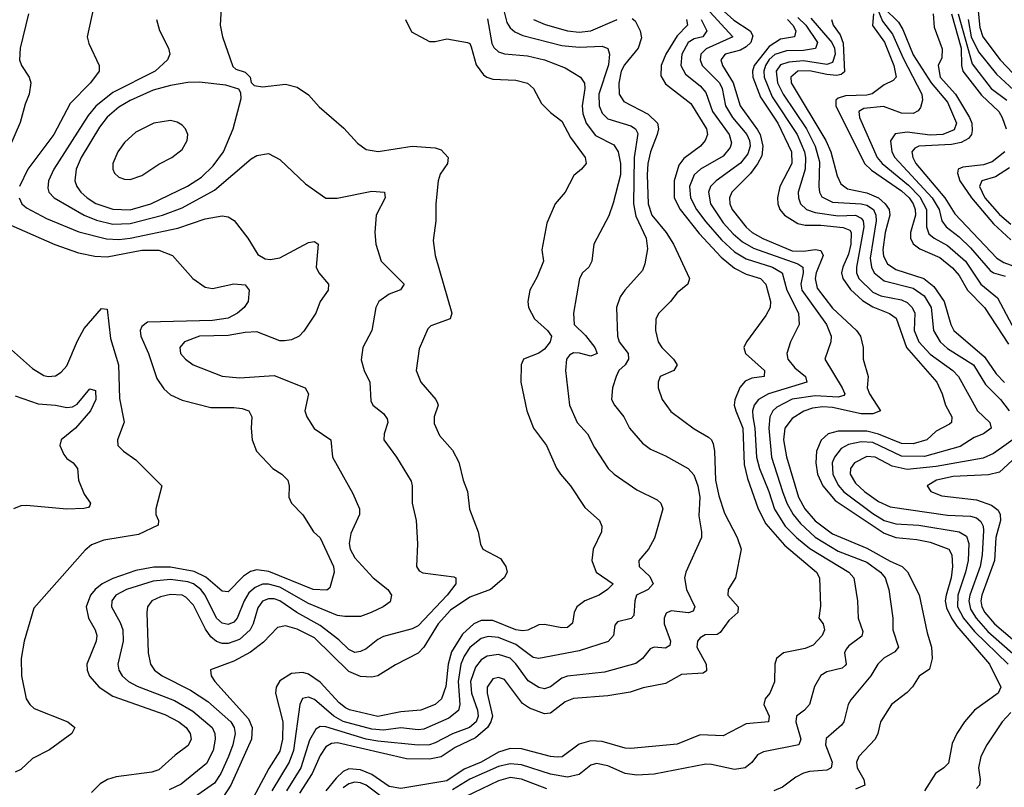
# Model space of a CAD drawing. Header units: inches. Extents: x 990535 to 1117859, y 769386 to 892122.
# Tile 593 of 656: x 1083086 to 1086507, y 821243 to 823909. Entities that reach past the tile are written whole.
import ezdxf

# ---------------------------------------------------------------- set-up
doc = ezdxf.new("R2010")
doc.units = ezdxf.units.IN
doc.header["$MEASUREMENT"] = 0
doc.layers.add('B0882', color=7, linetype='Continuous')

msp = doc.modelspace()

# ---------------------------------------------------------------- linework, layer by layer
at = {"layer": 'B0882', "color": 5}
for points, elevation in [([(1085431.6, 824030), (1085567.3, 823907.3), (1085624.5, 823870), (1085633.5, 823853.5), (1085626.8, 823830), (1085610, 823814.7), (1085590, 823803.3), (1085537.4, 823790), (1085522.4, 823770), (1085527.9, 823750), (1085565.6, 823690), (1085589.6, 823610), (1085650, 823527), (1085659.1, 823510), (1085668.1, 823470), (1085664.2, 823435.8), (1085650, 823408.3), (1085624.8, 823375.2), (1085560.3, 823310), (1085552.2, 823290), (1085553.5, 823270), (1085561.9, 823250), (1085610, 823188), (1085631, 823170), (1085668.7, 823148.7), (1085770, 823106.6), (1085810, 823104.9), (1085850, 823110.9), (1085870, 823107.9), (1085877.8, 823090), (1085853.8, 823030), (1085850.5, 823010), (1085856.5, 822976.5), (1085910, 822906.6), (1085994.1, 822830), (1086007, 822810), (1086016.8, 822770), (1086016.8, 822730), (1086034.3, 822670), (1086030.8, 822630), (1086038.5, 822610), (1086077, 822550), (1086050, 822539.7), (1086010, 822539.5), (1085910, 822561.8), (1085876.2, 822563.8), (1085840.5, 822559.5), (1085810.2, 822549.8), (1085770, 822523.8), (1085744.4, 822490), (1085740.3, 822450), (1085750.8, 822390.8), (1085792.1, 822250), (1085814.6, 822210), (1085850, 822168), (1085910, 822123.4), (1086030, 822073.9), (1086110, 822027.9), (1086152.8, 822010), (1086171.2, 821991.2), (1086211.4, 821911.4), (1086239, 821779), (1086253.8, 821730), (1086257, 821690), (1086246.9, 821653.1), (1086211.4, 821628.6), (1086188.7, 821591.3), (1086170, 821572.2), (1086114.8, 821530), (1086076.8, 821470), (1086068.1, 821430), (1086058, 821410), (1086002, 821350), (1085993.9, 821330), (1085995.4, 821310), (1086019.2, 821270), (1086022, 821250), (1085990, 821236.3)], 3080), ([(1083342.9, 823950), (1083320.2, 823850), (1083326.8, 823826.8), (1083362.4, 823750), (1083361.6, 823730), (1083332.4, 823690), (1083261.9, 823618.1), (1083205, 823510), (1083114.3, 823390), (1083084.8, 823330)], 2840), ([(1083787.7, 823970), (1083782.7, 823890), (1083790.9, 823850), (1083826.1, 823746.1), (1083837.5, 823737.5), (1083870, 823727.3), (1083887.3, 823710), (1083890.6, 823690.6), (1083901.1, 823681.1), (1083930, 823675.8), (1084010, 823685.3), (1084050, 823674.9), (1084090, 823648.8), (1084126.7, 823606.7), (1084212.5, 823532.5), (1084260, 823480), (1084290, 823458.4), (1084331.4, 823451.4), (1084450.1, 823470.1), (1084530, 823464.4), (1084550, 823457.7), (1084575, 823430), (1084572.1, 823410), (1084546.9, 823373.1), (1084540.6, 823350), (1084532.1, 823270), (1084532, 823210), (1084522.2, 823142.2), (1084529.2, 823090), (1084587.8, 822890), (1084582.3, 822870), (1084514.1, 822845.9), (1084504.5, 822835.6), (1084473.8, 822766.2), (1084463.5, 822690), (1084479.7, 822650), (1084532.4, 822590), (1084537.6, 822577.6), (1084540.2, 822570), (1084526.5, 822530), (1084526.6, 822506.6), (1084544.2, 822464.2), (1084590, 822414.3), (1084611.9, 822371.9), (1084626.4, 822310), (1084642, 822270), (1084649.3, 822209.3), (1084679.6, 822130), (1084686.7, 822086.7), (1084695.2, 822070), (1084757.2, 822037.2), (1084775.1, 822010), (1084779.8, 821990), (1084769, 821970), (1084721.8, 821930), (1084650, 821902.6), (1084582.5, 821857.5), (1084539.9, 821810), (1084490, 821729.3), (1084470, 821708.3), (1084391.5, 821668.5), (1084330, 821629.5), (1084310, 821625), (1084270, 821627.6), (1084230, 821644.8), (1084110, 821762.3), (1084050, 821791.8), (1084010, 821803.3), (1083982, 821798), (1083933.4, 821746.6), (1083888.3, 821711.7), (1083830, 821680.8), (1083749.2, 821650.8), (1083751, 821630), (1083763.9, 821610), (1083880.7, 821480.7), (1083893.6, 821450), (1083891.8, 821410), (1083819.9, 821250), (1083792.4, 821207.6)], 2880), ([(1084765.8, 823950), (1084779, 823899), (1084790, 823880.7), (1084806.6, 823866.6), (1084834.7, 823854.7), (1084970, 823819.5), (1085030, 823813.7), (1085110, 823817.2), (1085130, 823808.7), (1085135.5, 823790), (1085132.2, 823752.2), (1085098.6, 823650), (1085099.2, 823610), (1085110, 823585), (1085130, 823564.4), (1085210, 823540.1), (1085225.3, 823530), (1085233.6, 823513.6), (1085221.6, 823430), (1085218.5, 823270), (1085226.5, 823226.5), (1085263.3, 823150), (1085267, 823113), (1085258.7, 823061.3), (1085250, 823038), (1085188.4, 822970), (1085173, 822947), (1085160.2, 822910), (1085163.2, 822810), (1085169.5, 822790), (1085200.1, 822750), (1085201.3, 822730), (1085190, 822710.8), (1085168.2, 822690), (1085158, 822670), (1085145.7, 822630), (1085142.7, 822590), (1085152.2, 822570), (1085185.4, 822530), (1085205, 822490), (1085250, 822438.4), (1085277.8, 822417.8), (1085330, 822394.3), (1085409, 822350), (1085427.9, 822327.9), (1085441.9, 822290), (1085449.6, 822250), (1085445.8, 822185.8), (1085455.5, 822130), (1085454.6, 822110), (1085401, 821990), (1085396.1, 821970), (1085403.3, 821930), (1085431.7, 821870), (1085425.7, 821854.3), (1085410, 821848.8), (1085350, 821855.8), (1085332.4, 821847.6), (1085325.1, 821830), (1085325.7, 821810), (1085346.9, 821750), (1085344.6, 821735.4), (1085330, 821726.3), (1085290, 821729.9), (1085276.2, 821723.8), (1085250.1, 821689.9), (1085227.2, 821672.8), (1085117.9, 821642.1), (1084990, 821629.1), (1084970, 821622.3), (1084930, 821591.5), (1084910, 821585.1), (1084890, 821589.1), (1084852.2, 821612.2), (1084810, 821672.1), (1084790, 821691.2), (1084750, 821703.4), (1084710, 821698.1), (1084690, 821685.5), (1084670, 821660.2), (1084652.9, 821610), (1084656.1, 821570), (1084676.7, 821510), (1084679, 821490), (1084672.3, 821470), (1084648.9, 821450), (1084590, 821428.6), (1084530, 821396.6), (1084510, 821390.5), (1084470, 821388.9), (1084330, 821402.6), (1084289.8, 821409.8), (1084150, 821452.9), (1084130, 821453.8), (1084115, 821445), (1084093.4, 821406.6), (1084063.4, 821310), (1084012.8, 821230)], 2960), ([(1085471.3, 823950), (1085564.1, 823850), (1085471.7, 823808.3), (1085452.9, 823790), (1085450.1, 823770), (1085457.4, 823750), (1085517.1, 823690), (1085526.8, 823670), (1085538.3, 823610), (1085562.5, 823570), (1085612.6, 823510), (1085621.9, 823490), (1085624.5, 823470), (1085616.2, 823443.8), (1085590, 823411.4), (1085506.5, 823350), (1085486.6, 823330), (1085478.8, 823310), (1085486.1, 823270), (1085530, 823204.1), (1085564.9, 823164.9), (1085597.1, 823137.1), (1085635.4, 823115.4), (1085790, 823061), (1085807.2, 823050), (1085807.9, 823030), (1085799.7, 822990), (1085804, 822970), (1085889.7, 822850), (1085906, 822810), (1085904.2, 822790), (1085883.8, 822730), (1085944.2, 822630), (1085952.6, 822610), (1085950, 822603.5), (1085930, 822598.1), (1085850, 822602.8), (1085769.5, 822590.5), (1085717.1, 822562.9), (1085703.3, 822550), (1085692.3, 822530), (1085688.5, 822490), (1085698.4, 822390), (1085735.9, 822270), (1085751.1, 822230), (1085773.8, 822190), (1085799.1, 822159.1), (1085850, 822111.4), (1085930, 822062.8), (1086030, 822024.8), (1086076.8, 821990), (1086092.7, 821970), (1086105.5, 821930), (1086119.5, 821830), (1086119.5, 821790), (1086139.8, 821730), (1086127.1, 821712.9), (1086088.3, 821691.7), (1086068.1, 821670), (1086043, 821630), (1085973.5, 821546.5), (1085964.8, 821530), (1085949.6, 821470.4), (1085941.5, 821458.5), (1085888, 821412), (1085885.6, 821390), (1085909.1, 821330), (1085905.6, 821310), (1085890, 821302.2), (1085830, 821298), (1085810, 821291.7), (1085782.7, 821277.3), (1085736.7, 821243.3), (1085706.7, 821230)], 3060), ([(1086054.7, 823974.7), (1086083.7, 823903.8), (1086118.5, 823858.5), (1086155.3, 823775.3), (1086220.7, 823650), (1086223.1, 823630), (1086215.9, 823604.1), (1086207.6, 823592.4), (1086190, 823583.1), (1086150, 823584.5), (1086087.2, 823607.2), (1086018.7, 823601.3), (1086001.2, 823590), (1086003.7, 823570), (1086065.8, 823430), (1086083.3, 823410), (1086174.6, 823334.6), (1086213.6, 823293.6), (1086237, 823250), (1086237.2, 823190), (1086245.3, 823165.3), (1086263.5, 823150), (1086310, 823124.4), (1086372.3, 823070), (1086425.7, 822990), (1086483, 822943), (1086543.5, 822830)], 3240), ([(1086090, 823949.3), (1086140.1, 823900.1), (1086154.7, 823874.7), (1086190, 823787.2), (1086253.1, 823690), (1086310, 823622.3), (1086340.5, 823550), (1086332.9, 823527.1), (1086293.8, 823510), (1086250, 823508.1), (1086170, 823519), (1086127.7, 823512.3), (1086111.3, 823488.7), (1086116.9, 823450), (1086126.8, 823430), (1086256.9, 823290), (1086280.3, 823250), (1086290.5, 823210.5), (1086305, 823190), (1086350, 823155.4), (1086390, 823116.4), (1086458.2, 823038.2), (1086470, 823029.7), (1086510, 823018.7)], 3260), ([(1086414.9, 823950), (1086422, 823882), (1086433.1, 823850), (1086492.5, 823770), (1086606, 823650)], 3380), ([(1083116.1, 823930), (1083088, 823810), (1083085.3, 823770), (1083091.8, 823750), (1083118.9, 823710), (1083124.6, 823690), (1083118.5, 823650), (1083104.5, 823615.5), (1083088, 823552), (1082990.6, 823330)], 2820), ([(1085213.6, 823913.6), (1085224.8, 823904.8), (1085241.4, 823870), (1085246.7, 823846.7), (1085235, 823810), (1085187.4, 823752.6), (1085176.1, 823730), (1085168.3, 823688.3), (1085168.9, 823650), (1085184.7, 823624.7), (1085270, 823580.6), (1085301.6, 823550), (1085306.1, 823530), (1085301.5, 823510), (1085277.6, 823450), (1085268.8, 823410), (1085265.8, 823370), (1085269.6, 823269.6), (1085283, 823230), (1085331.7, 823170), (1085357.5, 823130), (1085413.8, 823010), (1085408, 822990), (1085370, 822960.8), (1085347.5, 822930), (1085307.3, 822890), (1085296.3, 822870), (1085294.8, 822830), (1085304.7, 822790), (1085316.8, 822770), (1085357.8, 822730), (1085370.1, 822710), (1085359, 822690), (1085311.5, 822670), (1085304.3, 822650), (1085304.3, 822630), (1085318.6, 822590), (1085348.6, 822548.6), (1085430, 822487.8), (1085479.4, 822459.4), (1085490, 822450.2), (1085496.1, 822436.1), (1085500.6, 822410), (1085503.4, 822310), (1085515.5, 822255.5), (1085535.2, 822195.2), (1085578.8, 822110), (1085593.1, 822070), (1085573.5, 821970), (1085547.2, 821930), (1085546.2, 821910), (1085582, 821870), (1085581.8, 821850), (1085550, 821822), (1085519.9, 821780.1), (1085510, 821773.3), (1085467.3, 821772.7), (1085450, 821762), (1085440.6, 821750), (1085439.3, 821730), (1085471.2, 821670), (1085472.5, 821647.5), (1085460.7, 821639.3), (1085385.8, 821634.2), (1085330, 821603.2), (1085252, 821588), (1085207, 821573), (1085130, 821560.1), (1085010, 821551.6), (1084981, 821539), (1084930, 821500.6), (1084910, 821497.5), (1084857.2, 821517.2), (1084833.3, 821533.3), (1084770, 821616.7), (1084750, 821624.6), (1084730, 821619), (1084710.6, 821590), (1084710.5, 821570), (1084728.3, 821490), (1084723.4, 821470), (1084711.4, 821450), (1084670, 821414.2), (1084599.2, 821380.9), (1084550, 821347.9), (1084510, 821340.5), (1084430, 821341.7), (1084190, 821397.1), (1084170, 821394.2), (1084150, 821382.7), (1084130, 821352.9), (1084102.6, 821290), (1084057.9, 821222.1)], 2980), ([(1085790, 823917.4), (1085817.2, 823890), (1085858.1, 823830), (1085851, 823809), (1085810, 823801.8), (1085750, 823801.6), (1085710, 823788.1), (1085690, 823770.4), (1085677.2, 823750), (1085671.7, 823730), (1085673.1, 823710), (1085701, 823641), (1085786.9, 823510), (1085812.5, 823450), (1085816.8, 823430), (1085815.4, 823390), (1085791.4, 823310), (1085792.3, 823290), (1085799.5, 823270), (1085819.5, 823250), (1085850, 823239.1), (1085930, 823227.9), (1085990, 823230.2), (1086010, 823220.2), (1086016.9, 823210), (1086019.6, 823190), (1085993.8, 823050), (1085993.7, 823030), (1086001.9, 823010), (1086050, 822962.6), (1086078.2, 822950), (1086150, 822936.2), (1086170, 822926.4), (1086187.1, 822910), (1086196.1, 822890), (1086193.9, 822830), (1086209.8, 822790), (1086250, 822747.4), (1086328.6, 822690), (1086347.6, 822670), (1086414.4, 822550), (1086456.3, 822510), (1086462, 822490), (1086434.3, 822470), (1086402.7, 822457.3), (1086353.4, 822426.6), (1086230, 822391.7), (1086150, 822392.9), (1086050, 822441), (1086010, 822442.7), (1085966.3, 822433.7), (1085940.6, 822419.4), (1085916.9, 822390), (1085909.4, 822370), (1085911.5, 822330), (1085930, 822292.4), (1085949.4, 822269.4), (1086050, 822194.1), (1086090, 822169.6), (1086130, 822158.2), (1086210, 822153.1), (1086350, 822130), (1086375.4, 822115.4), (1086384.1, 822090), (1086381.4, 822030), (1086372.9, 821990), (1086345.6, 821910), (1086344, 821870), (1086365.1, 821830), (1086403.4, 821783.4), (1086521.1, 821670)], 3140), ([(1085834.9, 823914.9), (1085908.2, 823830), (1085916.9, 823810), (1085919.2, 823790), (1085910, 823760.9), (1085890, 823753.2), (1085810, 823766.8), (1085758.3, 823761.7), (1085730, 823752), (1085715, 823730), (1085719.6, 823690), (1085738.6, 823650), (1085819.9, 823530), (1085850.3, 823470), (1085864.7, 823415.3), (1085862.7, 823330), (1085864.9, 823310), (1085873.7, 823293.8), (1085910, 823274.8), (1086010, 823270), (1086030, 823265.4), (1086053.1, 823250), (1086061.2, 823230), (1086061.5, 823210), (1086041.3, 823081.3), (1086045.4, 823050), (1086055.5, 823030), (1086090, 823002.6), (1086190, 822977), (1086228.9, 822950), (1086253.6, 822910), (1086260.7, 822830), (1086283.8, 822790), (1086310, 822767.1), (1086400.4, 822710), (1086442.2, 822642.2), (1086494.3, 822590), (1086523.8, 822550)], 3160), ([(1086052.5, 823930), (1086048.7, 823888.7), (1086090.7, 823830.7), (1086123.7, 823750), (1086131.3, 823710), (1086121.5, 823698.5), (1086090, 823683.1), (1086048.1, 823651.9), (1086030, 823646.9), (1085955.3, 823644.7), (1085930, 823637.1), (1085922, 823630), (1085922.1, 823610), (1086021.9, 823410), (1086046.1, 823386.1), (1086150, 823315.1), (1086176.9, 823290), (1086190.6, 823270), (1086197.6, 823250), (1086198.3, 823230), (1086180.9, 823170), (1086181.4, 823150), (1086190.5, 823130.5), (1086213.3, 823113.3), (1086283.4, 823083.4), (1086326.8, 823046.8), (1086350, 823021), (1086379.4, 822970), (1086438.2, 822910), (1086521.9, 822781.9)], 3220), ([(1086259.7, 823930), (1086263.5, 823883.5), (1086291.7, 823808.3), (1086290, 823776.9), (1086276.8, 823750), (1086284.6, 823710), (1086337.4, 823650), (1086385.9, 823570), (1086393.8, 823550), (1086395.9, 823524.1), (1086393.4, 823510), (1086383.2, 823496.8), (1086357.7, 823482.3), (1086323.8, 823476.2), (1086210.4, 823469.6), (1086196.7, 823463.3), (1086186.3, 823450), (1086189.4, 823430), (1086200.2, 823410), (1086300.6, 823290), (1086334.7, 823234.7), (1086480.8, 823080.8), (1086505.8, 823065.8), (1086549.4, 823049.4)], 3280), ([(1086323.5, 823930), (1086356.7, 823810), (1086358.5, 823750), (1086363.4, 823730), (1086427.4, 823647.4), (1086488.5, 823590), (1086500.1, 823570), (1086513.2, 823530)], 3320), ([(1086346.6, 823930), (1086395.5, 823755.5), (1086462, 823670), (1086516.4, 823630)], 3340), ([(1083561.5, 823910), (1083571.4, 823871.4), (1083603.1, 823810), (1083607.6, 823790), (1083599.2, 823770), (1083556.8, 823730), (1083410, 823656.2), (1083350.7, 823609.3), (1083324.1, 823575.9), (1083205.2, 823390), (1083185.9, 823350), (1083183.6, 823323.6), (1083187.2, 823310), (1083205.9, 823290), (1083309.8, 823229.8), (1083353.3, 823213.3), (1083410, 823199.4), (1083470, 823200.9), (1083582.5, 823230), (1083650, 823256.1), (1083762.9, 823317.1), (1083890, 823425.8), (1083910, 823438), (1083950, 823444.6), (1083990, 823423.1), (1084078.6, 823338.6), (1084149.4, 823289.4), (1084189.5, 823289.5), (1084310, 823314.1), (1084353.4, 823310), (1084356.3, 823290), (1084325.2, 823230), (1084320.2, 823170), (1084323.9, 823130), (1084341.8, 823070), (1084422, 822990), (1084409.3, 822970.7), (1084370, 822955.7), (1084334, 822930), (1084323.5, 822910), (1084309.3, 822830), (1084278.8, 822770), (1084272.7, 822727.3), (1084283.2, 822690), (1084303.2, 822650), (1084305.7, 822585.7), (1084313.4, 822570), (1084350, 822540.8), (1084362.5, 822522.5), (1084365.4, 822510), (1084352.4, 822470), (1084351.6, 822450), (1084395.3, 822390), (1084446, 822306), (1084450.2, 822290), (1084449.4, 822229.4), (1084463.2, 822170), (1084467.9, 822087.9), (1084464.7, 822010), (1084474.3, 821994.3), (1084487.3, 821987.3), (1084594.3, 821974.3), (1084601.3, 821970), (1084602, 821950), (1084571.8, 821910), (1084470, 821803), (1084450, 821793.3), (1084350, 821766.4), (1084330, 821756.3), (1084290, 821723.8), (1084270, 821713.9), (1084250, 821711), (1084230, 821721.5), (1084195, 821755), (1084130, 821805.1), (1084049.4, 821849.4), (1083990, 821890.7), (1083970, 821897.2), (1083950, 821897.1), (1083930, 821889), (1083913.4, 821866.6), (1083897.7, 821810), (1083887.1, 821790), (1083850, 821756.6), (1083810, 821741.9), (1083790, 821742), (1083770, 821749.1), (1083750, 821765.9), (1083731.5, 821791.5), (1083690, 821875.8), (1083663.5, 821903.5), (1083650, 821910.6), (1083610, 821912.1), (1083575.4, 821904.6), (1083544.6, 821890), (1083530.1, 821870), (1083527.3, 821850), (1083532.6, 821710), (1083540.1, 821670), (1083554.3, 821650), (1083580.9, 821630), (1083679.9, 821579.9), (1083740.1, 821540.1), (1083819.3, 821470), (1083831.7, 821450), (1083835, 821430), (1083826.6, 821390), (1083811.2, 821350), (1083784.7, 821290), (1083763.1, 821256.9), (1083670, 821192.2)], 2860), ([(1084426.1, 823910), (1084447.5, 823867.5), (1084510, 823833.4), (1084530, 823833.4), (1084570, 823842.7), (1084642, 823830), (1084650, 823826), (1084654.7, 823814.7), (1084672.4, 823752.4), (1084698, 823718), (1084708.9, 823710), (1084730, 823702.5), (1084810, 823698.8), (1084850, 823689.3), (1084871, 823670), (1084898.6, 823618.6), (1084930, 823587.1), (1084970, 823556.9), (1084999.7, 823499.7), (1085051, 823430), (1085054, 823410), (1085038, 823390), (1085011.7, 823368.3), (1084981.5, 823310), (1084946.5, 823270), (1084917.7, 823202.3), (1084900.7, 823110), (1084905.5, 823070), (1084884.2, 823015.8), (1084858.4, 822970), (1084851.1, 822930), (1084854.5, 822910), (1084874.2, 822870), (1084920.4, 822830), (1084933.6, 822810), (1084929.3, 822790), (1084910, 822764.3), (1084890, 822751.1), (1084836.5, 822730), (1084828.4, 822710), (1084826.8, 822650), (1084848.1, 822550), (1084871, 822490), (1084916.3, 822430), (1084951.3, 822351.3), (1084965.4, 822330), (1085000.2, 822290), (1085050, 822214.4), (1085100.7, 822170), (1085108.4, 822150), (1085107.5, 822130), (1085078.2, 822070), (1085074.4, 822030), (1085089.5, 821990), (1085147.8, 821950), (1085128.8, 821930), (1085099.5, 821910), (1085049.1, 821890), (1085021.4, 821870), (1085012.7, 821850), (1085007.1, 821812.9), (1084990, 821797.7), (1084970, 821796.2), (1084910, 821808.7), (1084890, 821806.7), (1084852, 821788), (1084834.1, 821785.9), (1084810, 821789.9), (1084730, 821822.2), (1084690, 821821.8), (1084663.8, 821810), (1084625.1, 821774.9), (1084586.4, 821713.6), (1084574.4, 821670), (1084566.9, 821593.1), (1084551.6, 821550), (1084529.5, 821530.5), (1084479.6, 821510), (1084410, 821504.4), (1084330, 821489.1), (1084231.5, 821511.5), (1084218.3, 821518.3), (1084196.3, 821536.3), (1084130, 821608.1), (1084090, 821635.8), (1084070, 821641.3), (1084030, 821637.5), (1083990, 821612.2), (1083976.9, 821590), (1083975, 821570), (1084000.3, 821470), (1083999.5, 821410), (1083990, 821368.2), (1083952.2, 821307.8), (1083861.7, 821138.3)], 2920), ([(1084712, 823912), (1084726.6, 823826.6), (1084732.9, 823812.9), (1084750, 823797.9), (1084770.5, 823790.5), (1084850, 823784.2), (1084910.1, 823770.1), (1084981.6, 823741.6), (1085034.4, 823710), (1085048.6, 823688.6), (1085050.1, 823670), (1085040.2, 823610), (1085042.9, 823582.9), (1085053.9, 823550), (1085086.7, 823506.7), (1085150, 823474), (1085165.3, 823450), (1085173.6, 823410), (1085173.7, 823370), (1085147.7, 823272.3), (1085132.5, 823227.5), (1085081.1, 823130), (1085074, 823070), (1085063.8, 823050), (1085042, 823030), (1085031, 823010), (1085010.2, 822890), (1085012.4, 822850), (1085052.2, 822812.2), (1085084.2, 822770), (1085092.8, 822750), (1085070, 822740.4), (1085030.9, 822750.9), (1085010, 822751.6), (1084996.2, 822743.8), (1084985.5, 822730), (1084982.7, 822690), (1084996.6, 822570), (1085023, 822510), (1085059.3, 822470), (1085083.1, 822423.1), (1085131.3, 822350), (1085151.5, 822330), (1085230, 822275.6), (1085300.8, 822240.8), (1085313.8, 822230), (1085320.2, 822210), (1085291.8, 822108.2), (1085270.6, 822069.4), (1085236.9, 822030), (1085238, 822010), (1085275.2, 821975.2), (1085287.6, 821950), (1085269.3, 821930), (1085229.2, 821910), (1085223.3, 821890), (1085220, 821840), (1085211, 821829), (1085162.9, 821817.1), (1085154.2, 821805.8), (1085149.3, 821770), (1085130.9, 821749.1), (1085030, 821716.2), (1084890, 821689.9), (1084870, 821693.7), (1084810, 821739), (1084750, 821762.9), (1084713.4, 821766.6), (1084690, 821759.1), (1084650, 821727.8), (1084630, 821698.6), (1084618.4, 821670), (1084610, 821610), (1084615.9, 821530), (1084610.6, 821509.4), (1084576.7, 821483.3), (1084490, 821444.1), (1084470, 821442.2), (1084410, 821448.9), (1084350, 821441.6), (1084310, 821444.2), (1084210, 821471.3), (1084177.7, 821490), (1084110, 821547.9), (1084090, 821555.4), (1084069, 821551), (1084059.4, 821530), (1084037.4, 821370), (1084022.5, 821330), (1083962, 821230)], 2940), ([(1085402.8, 823910), (1085406.5, 823890), (1085370, 823853.4), (1085330.9, 823790), (1085315.1, 823750), (1085313.8, 823713.8), (1085330, 823686.7), (1085418.5, 823618.5), (1085472.7, 823530), (1085475.4, 823510), (1085467.9, 823490), (1085451.3, 823470), (1085393.3, 823426.7), (1085376.1, 823403.9), (1085360.6, 823350), (1085359.8, 823290), (1085381.2, 823250), (1085446.6, 823166.6), (1085523.9, 823083.9), (1085570, 823045.9), (1085610, 823025.8), (1085660.2, 823010), (1085678, 822990), (1085694.4, 822930), (1085693.4, 822910), (1085678, 822882), (1085611, 822790), (1085602, 822770), (1085608.3, 822750), (1085674.3, 822690), (1085672.6, 822670), (1085630, 822663.6), (1085606.6, 822653.4), (1085588.4, 822631.6), (1085571, 822589), (1085569.1, 822570), (1085574.2, 822550), (1085598.4, 822490), (1085603.6, 822363.6), (1085615.4, 822315.4), (1085652.4, 822210), (1085678.2, 822158.2), (1085744, 822084), (1085854.2, 821990), (1085865.1, 821970), (1085868.2, 821871.8), (1085863.2, 821830), (1085877.5, 821810), (1085882, 821790), (1085874, 821770), (1085843.1, 821736.9), (1085815.2, 821724.8), (1085740.4, 821710), (1085716, 821690), (1085710.3, 821670), (1085709.2, 821609.2), (1085692.8, 821570), (1085675.8, 821550), (1085671.4, 821530), (1085690.1, 821490), (1085688.4, 821470), (1085610, 821463.4), (1085530, 821421.7), (1085450, 821424.3), (1085370, 821391.9), (1085210, 821376.9), (1085190, 821378.7), (1085110, 821401.8), (1085070, 821404.6), (1085030, 821392), (1084971.4, 821348.6), (1084953, 821347), (1084930, 821349.3), (1084830, 821375.9), (1084790, 821377.4), (1084750, 821364.2), (1084689.6, 821330), (1084630, 821305.4), (1084570, 821265.1), (1084410, 821238.4), (1084370, 821245.5), (1084310, 821286.6), (1084270, 821303.7), (1084230, 821306.2), (1084210, 821297.4), (1084185.1, 821274.9), (1084150, 821230.9)], 3020), ([(1085453.5, 823910), (1085474.1, 823870), (1085459.2, 823850), (1085430, 823842.2), (1085408.2, 823830), (1085386.5, 823790), (1085383.6, 823750), (1085399.5, 823719.5), (1085450, 823679.9), (1085470, 823656.8), (1085493.6, 823590), (1085551.4, 823510), (1085558.8, 823481.2), (1085554.7, 823465.3), (1085530, 823435.1), (1085451.3, 823390), (1085429.3, 823370), (1085413.8, 823330), (1085416.7, 823290), (1085438.1, 823250), (1085470, 823207.3), (1085524.4, 823144.4), (1085570, 823102.9), (1085610, 823078.4), (1085701.5, 823050), (1085735.5, 823030), (1085751.4, 822970), (1085791.6, 822890), (1085794.6, 822850), (1085763.9, 822790), (1085751.3, 822750), (1085754.6, 822730), (1085779.4, 822699.4), (1085816.4, 822670), (1085820.6, 822650), (1085687.5, 822610), (1085653, 822590), (1085638.3, 822570), (1085632.8, 822550), (1085633.9, 822530), (1085640.7, 822490), (1085646.2, 822390), (1085656.1, 822350), (1085689.3, 822270), (1085708.9, 822208.9), (1085745.3, 822150), (1085784.8, 822110), (1085831.8, 822071.8), (1085966.5, 821990), (1085983.9, 821970), (1085996.6, 821890), (1085999.1, 821830), (1086016, 821784), (1086012.6, 821767.4), (1085966.5, 821733.5), (1085957.9, 821722.1), (1085952.3, 821710), (1085957.5, 821670), (1085954.7, 821665.3), (1085943.3, 821656.7), (1085890, 821643.7), (1085869.4, 821630.6), (1085847.4, 821592.6), (1085830, 821529.8), (1085813.4, 821510), (1085785.5, 821490), (1085782.7, 821470), (1085800.1, 821410), (1085792.9, 821390), (1085670, 821366.1), (1085650, 821355.5), (1085630, 821328.7), (1085606.4, 821310), (1085570, 821304.4), (1085490, 821322), (1085470, 821322.5), (1085290, 821288.6), (1085230, 821285.3), (1085190, 821290.3), (1085130, 821316.7), (1085090, 821325.7), (1085070, 821319.6), (1085030, 821286.5), (1084990, 821278.3), (1084930, 821287.7), (1084830, 821320.4), (1084790, 821323.8), (1084750, 821314.7), (1084650, 821271.3), (1084590, 821233.8)], 3040), ([(1084870.8, 823910), (1084912.4, 823892.4), (1084990, 823870.6), (1085030, 823866), (1085070, 823870.3), (1085162.1, 823910)], 2980), ([(1085754.1, 823910), (1085772.8, 823890), (1085782.8, 823870), (1085777.6, 823850), (1085730, 823841.5), (1085690, 823816), (1085637.8, 823750), (1085632, 823730), (1085633, 823710), (1085659.6, 823640.4), (1085720.4, 823550), (1085768.3, 823450), (1085769.3, 823410), (1085726.8, 823330), (1085718.8, 823290), (1085720.1, 823270), (1085727, 823250), (1085743.1, 823230), (1085790, 823201.1), (1085815.5, 823195.5), (1085870, 823195.5), (1085947.3, 823187.3), (1085970, 823178.5), (1085974.7, 823170), (1085974.3, 823130), (1085965.6, 823094.4), (1085945.9, 823050), (1085941.5, 823030), (1085945.9, 823010), (1085972.4, 822972.4), (1086014, 822934), (1086050, 822911.9), (1086108.5, 822888.5), (1086132, 822872), (1086167.4, 822770), (1086272.6, 822650), (1086291, 822610), (1086302.4, 822570), (1086325.1, 822530), (1086324, 822510), (1086316.3, 822503.7), (1086270, 822479.5), (1086238.2, 822450), (1086190, 822435.6), (1086150, 822437.1), (1086070, 822469), (1086030, 822479.4), (1085930, 822479.7), (1085895.7, 822470), (1085871.3, 822448.7), (1085854.7, 822410), (1085852.2, 822370), (1085858, 822330), (1085876.9, 822290), (1085919.1, 822239.1), (1086090, 822124.9), (1086129.9, 822110.1), (1086203.5, 822103.5), (1086250, 822094.2), (1086313.9, 822070), (1086324.6, 822050), (1086326.8, 822010), (1086322, 821970), (1086304.8, 821910), (1086302.2, 821890), (1086306, 821866), (1086323.2, 821830), (1086342.5, 821802.5), (1086455.9, 821670), (1086494.8, 821590), (1086485.7, 821570), (1086403.7, 821510), (1086368.8, 821470), (1086342.2, 821430), (1086325.6, 821394.4), (1086313, 821327), (1086297.6, 821310), (1086268.6, 821290), (1086230.1, 821230)], 3120), ([(1085906.7, 823910), (1085912.8, 823890), (1085936.6, 823856.6), (1085947.8, 823827.8), (1085952.4, 823727.6), (1085940.8, 823719.2), (1085924.5, 823715.5), (1085890, 823718.3), (1085830, 823732), (1085790.2, 823730), (1085765.7, 823710), (1085766.3, 823690), (1085886.8, 823490), (1085904.2, 823450), (1085926.6, 823366.6), (1085939.4, 823339.4), (1085962.2, 823322.2), (1086030, 823307.7), (1086069.9, 823290.1), (1086093.7, 823270), (1086107.5, 823250), (1086109.8, 823230), (1086092.7, 823170), (1086084.8, 823110), (1086087.5, 823087.5), (1086101.5, 823061.5), (1086130, 823041.3), (1086227.5, 823010), (1086262.1, 822982.1), (1086298.4, 822930), (1086320.8, 822850), (1086331.9, 822830), (1086438.5, 822738.5), (1086478.8, 822678.8), (1086508.4, 822648.4)], 3180), ([(1086381.6, 823910), (1086391.6, 823850), (1086417.5, 823797.5), (1086479.6, 823719.6), (1086570, 823636.6)], 3360), ([(1086508.6, 823450), (1086464.6, 823415.4), (1086434.4, 823405.6), (1086362.6, 823397.4), (1086347.2, 823390), (1086344.4, 823375.6), (1086352.6, 823350), (1086392.7, 823290), (1086470, 823199.9), (1086530, 823144)], 3320), ([(1086525.5, 823394.5), (1086476.5, 823363.5), (1086429.4, 823350), (1086421.3, 823330), (1086440, 823290), (1086490, 823232.9), (1086530, 823198.8)], 3340), ([(1083083.8, 823290), (1083094, 823270), (1083110, 823256.2), (1083178.7, 823218.7), (1083291.8, 823171.8), (1083388, 823148), (1083430, 823145.8), (1083470, 823150.6), (1083635.4, 823184.6), (1083730, 823216.9), (1083790, 823227.5), (1083810, 823224.4), (1083831.1, 823211.1), (1083878.9, 823150), (1083913.8, 823093.8), (1083938.6, 823078.6), (1083955.8, 823075.8), (1083990, 823081.4), (1084090, 823135.6), (1084110, 823138.9), (1084122.8, 823130), (1084115.6, 823050), (1084124.9, 823030), (1084159.3, 822990), (1084158.4, 822970), (1084130.2, 822930), (1084114.9, 822890), (1084073.1, 822826.9), (1084057, 822810), (1084030, 822797.3), (1084006.7, 822793.3), (1083990, 822794), (1083910, 822824.5), (1083870, 822822.8), (1083810, 822812.5), (1083710.6, 822810), (1083658.7, 822790), (1083642.3, 822770), (1083645.3, 822750), (1083661.7, 822730), (1083688.7, 822710), (1083790, 822670.9), (1083850, 822664.8), (1083970, 822672.7), (1084078, 822630), (1084089.2, 822610), (1084076.9, 822550), (1084083.6, 822530), (1084109.5, 822489.5), (1084167.6, 822450), (1084173, 822390), (1084243.6, 822263.6), (1084267.1, 822210), (1084267.1, 822190), (1084236.1, 822123.9), (1084231, 822090), (1084233.8, 822070), (1084250, 822040.2), (1084314.2, 821970), (1084365.2, 821930), (1084377.8, 821910), (1084372.9, 821887.1), (1084349.2, 821870), (1084306.8, 821850), (1084270, 821836.4), (1084215.6, 821835.6), (1084190, 821839.9), (1084090, 821880.8), (1083990, 821937.7), (1083950, 821948.7), (1083930, 821947.8), (1083903.7, 821936.3), (1083882.3, 821917.7), (1083865.5, 821890), (1083842.1, 821830), (1083830, 821816.3), (1083810, 821808.6), (1083790, 821812.7), (1083770, 821830.4), (1083730.5, 821910), (1083715.7, 821930), (1083690, 821949.4), (1083670, 821956.8), (1083610, 821964), (1083550, 821958.4), (1083457.4, 821930), (1083420.4, 821910), (1083406.6, 821890), (1083405, 821870), (1083435.4, 821815.4), (1083444.2, 821790), (1083445.2, 821750), (1083426.9, 821670), (1083430.1, 821650), (1083441.7, 821630), (1083464, 821610), (1083493.9, 821593.9), (1083624.1, 821544.1), (1083687.5, 821507.5), (1083754.4, 821450), (1083764.1, 821430), (1083765.5, 821410), (1083758.2, 821370), (1083735, 821325), (1083646.7, 821253.3), (1083605.9, 821234.1)], 2840), ([(1083054.9, 823194.9), (1083208.1, 823128.1), (1083290, 823099.2), (1083347.4, 823087.4), (1083390, 823085.6), (1083510, 823108.5), (1083569, 823109), (1083616.9, 823090), (1083687.2, 823010), (1083730, 822980.1), (1083755.4, 822975.4), (1083830, 822992), (1083870, 822988.4), (1083883.1, 822970), (1083879.6, 822930), (1083866, 822910), (1083842.3, 822890), (1083810, 822872.1), (1083755.8, 822864.2), (1083530, 822858.8), (1083510, 822843.7), (1083504.6, 822830), (1083506.7, 822810), (1083533.8, 822750), (1083562.3, 822662.3), (1083586.8, 822626.8), (1083610, 822606.4), (1083650, 822587.3), (1083750, 822562.4), (1083830, 822562.2), (1083858.7, 822558.7), (1083882.6, 822550), (1083892.6, 822530), (1083890.2, 822490), (1083894, 822450), (1083908.9, 822410), (1083965.7, 822350), (1083997, 822330), (1084017.8, 822310), (1084022.4, 822290), (1084021.5, 822250), (1084031, 822230), (1084069.7, 822189.7), (1084106.8, 822130), (1084130, 822109.5), (1084176.1, 822010), (1084179, 821990), (1084164.2, 821935.8), (1084152.9, 821927.1), (1084106.2, 821930), (1083952.1, 821992.1), (1083910, 821997.9), (1083887.8, 821992.2), (1083863.6, 821976.4), (1083810, 821921.9), (1083790, 821924.1), (1083732.7, 821972.7), (1083692.5, 821992.5), (1083610, 822006.8), (1083552.5, 822007.6), (1083490, 821995.7), (1083410, 821967.6), (1083372.1, 821950), (1083347.9, 821930), (1083332, 821910), (1083317.3, 821870), (1083325.2, 821830), (1083348.1, 821790), (1083353.6, 821770), (1083351.6, 821750), (1083319.6, 821670), (1083320.4, 821650), (1083328.3, 821628.3), (1083361.6, 821590), (1083410, 821559.5), (1083590, 821495.6), (1083639.5, 821470), (1083664.7, 821450), (1083678.2, 821430), (1083681.5, 821410), (1083671.9, 821388.1), (1083625.8, 821354.2), (1083570, 821303.1), (1083545.2, 821294.8), (1083421.2, 821278.8), (1083390.6, 821269.4), (1083365.2, 821254.8), (1083335.1, 821224.9)], 2820), ([(1083026.4, 822790), (1083130, 822697.6), (1083170, 822673.4), (1083184.7, 822670), (1083210, 822672.4), (1083230, 822684.7), (1083250, 822706.4), (1083286.5, 822793.5), (1083310, 822836.3), (1083370, 822906), (1083390, 822904), (1083401.7, 822801.7), (1083429.4, 822710), (1083433.4, 822593.4), (1083448.6, 822511.4), (1083425.5, 822450), (1083427.6, 822430), (1083447, 822410), (1083490, 822380.2), (1083580.4, 822290), (1083559.5, 822210), (1083559.5, 822190), (1083568.7, 822170), (1083566.7, 822153.3), (1083499.1, 822120.9), (1083378.7, 822101.3), (1083335.4, 822084.6), (1083313.6, 822066.4), (1083134.6, 821865.4), (1083101.7, 821750), (1083091.3, 821690), (1083092.7, 821630), (1083108.6, 821550), (1083120.7, 821530), (1083136.8, 821516.8), (1083253.4, 821470), (1083277.8, 821450), (1083266.9, 821430), (1083190, 821373.1), (1083130, 821342.3), (1083090, 821304.2), (1083070, 821295.2)], 2780), ([(1083070, 822602.5), (1083150, 822574.7), (1083210.5, 822570.5), (1083250, 822561.7), (1083270, 822564.3), (1083286.1, 822573.9), (1083330, 822626.7), (1083350, 822621), (1083350.6, 822590), (1083332.1, 822550), (1083279.5, 822490), (1083230.1, 822450), (1083225.1, 822430), (1083239.3, 822399.3), (1083250, 822385.3), (1083272.4, 822370), (1083286.4, 822350), (1083290.4, 822309.6), (1083310, 822260.5), (1083331.7, 822230), (1083330, 822222), (1083324.9, 822215.1), (1083308.6, 822211.4), (1083250, 822209.2), (1083110, 822221.2), (1083090, 822220.2), (1083064.2, 822210)], 2760), ([(1086565.7, 822470), (1086470, 822402), (1086434, 822386), (1086270, 822356.6), (1086170, 822346.9), (1086117.7, 822357.7), (1086058.4, 822390), (1086030, 822392.2), (1085986.6, 822370), (1085973.2, 822350), (1085972.1, 822330), (1085990, 822299.2), (1086021.9, 822270), (1086070, 822235.3), (1086110, 822217), (1086310, 822188.5), (1086390, 822184.7), (1086410, 822178.2), (1086426, 822166), (1086434, 822150), (1086435.1, 822135.1), (1086430.7, 822050), (1086423.4, 822010), (1086387.8, 821910), (1086384.3, 821890), (1086390, 821861.1), (1086408.9, 821830), (1086450, 821783.7), (1086556.6, 821690)], 3160), ([(1086580.1, 822419.9), (1086490, 822337.9), (1086452.1, 822327.9), (1086330, 822322.8), (1086271.4, 822310), (1086239, 822290), (1086252.4, 822270), (1086290, 822254.7), (1086410, 822241.3), (1086462.5, 822222.5), (1086485.6, 822205.6), (1086493.2, 822190), (1086493.8, 822170), (1086478.1, 822110), (1086473.6, 822030), (1086428.8, 821910), (1086426, 821890), (1086429.4, 821870), (1086439.5, 821850), (1086473.3, 821810), (1086590, 821710.8)], 3180), ([(1086530, 821503), (1086499.8, 821470), (1086446.8, 821390), (1086425.8, 821350), (1086417.6, 821310), (1086423.3, 821270), (1086420.8, 821250), (1086410, 821238.8)], 3140), ([(1084370, 821190.2), (1084290.3, 821250), (1084270, 821258.4), (1084250, 821260.1), (1084230, 821254.5), (1084210, 821241)], 3040), ([(1084917.1, 821237.1), (1084830, 821271.4), (1084790, 821276.3), (1084750, 821265.3), (1084633.7, 821210)], 3060)]:
    msp.add_lwpolyline(points, dxfattribs=dict(at, elevation=elevation))
for points, elevation in [([(1083710, 823692.1), (1083670, 823691.2), (1083610, 823680.1), (1083550, 823663.9), (1083470, 823628.2), (1083430, 823605), (1083389.9, 823570.1), (1083363.6, 823536.4), (1083300.1, 823430), (1083282.5, 823390), (1083277.7, 823350), (1083284.2, 823330), (1083298.8, 823310), (1083320.3, 823290), (1083350.8, 823270.8), (1083410, 823251), (1083470, 823248.6), (1083542.1, 823270), (1083669.1, 823330.9), (1083717.3, 823362.7), (1083758.7, 823401.3), (1083793.8, 823450), (1083827.6, 823530), (1083855.1, 823635.1), (1083854.8, 823654.8), (1083847.6, 823667.6), (1083802, 823682)], 2880), ([(1083610, 823559.2), (1083552.4, 823550), (1083490, 823518.9), (1083450, 823483.2), (1083427.4, 823450), (1083409.7, 823410), (1083409.3, 823390), (1083415.6, 823375.6), (1083430, 823361.7), (1083450, 823354.9), (1083470, 823354.6), (1083510, 823367.8), (1083570, 823407.4), (1083614.7, 823430), (1083650, 823457.8), (1083668.3, 823490), (1083669.9, 823509.9), (1083662.2, 823530), (1083650, 823543.2), (1083633.2, 823553.2)], 2920)]:
    msp.add_lwpolyline(points, close=True, dxfattribs=dict(at, elevation=elevation))

doc.saveas('drawing.dxf')
